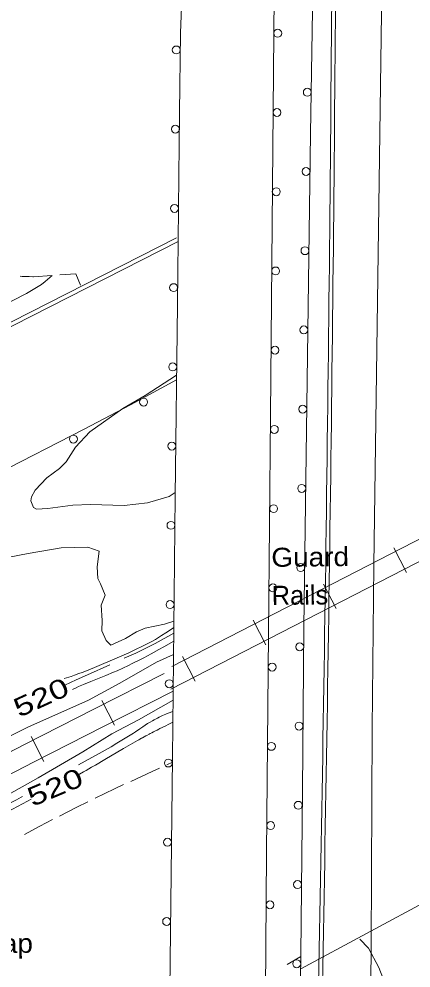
# Model space of a CAD drawing. Extents: x 2361284 to 2366480, y 6976556 to 6985346.
# Drawn here: x 2364375.8 to 2364474.8, y 6978721.9 to 6978961.5 of the extents above; entities that cross this region are included whole.
import ezdxf
from ezdxf.enums import TextEntityAlignment as Align

# ---------------------------------------------------------------- set-up
doc = ezdxf.new("R2010")
doc.units = 0
doc.header["$LTSCALE"] = 1.9
for name, color, linetype, lineweight in [('12', 7, 'Continuous', 13), ('13', 7, 'Continuous', 13), ('14', 7, 'Continuous', 13), ('17', 7, 'Continuous', 13), ('22', 7, 'Continuous', 13), ('24', 7, 'Continuous', 13), ('29', 7, 'Continuous', 13), ('3', 7, 'Continuous', 13), ('8', 7, 'Continuous', 13)]:
    doc.layers.add(name, color=color, linetype=linetype, lineweight=lineweight)

msp = doc.modelspace()

# ---------------------------------------------------------------- linework, layer by layer
at = {"layer": '12'}
for points in [[(2364414.653, 6978783.945), (2364413.471, 6978783.366), (2364412.88, 6978783.075), (2364411.995, 6978782.638), (2364411.407, 6978782.344), (2364411.113, 6978782.197), (2364410.672, 6978781.975), (2364410.086, 6978781.677), (2364409.793, 6978781.527), (2364409.355, 6978781.3), (2364408.918, 6978781.072), (2364408.7, 6978780.957), (2364408.12, 6978780.648), (2364407.83, 6978780.492), (2364407.397, 6978780.256), (2364406.966, 6978780.018), (2364406.75, 6978779.898), (2364406.321, 6978779.656), (2364406.107, 6978779.534), (2364405.786, 6978779.349), (2364404.603, 6978778.663), (2364402.238, 6978777.287), (2364397.51, 6978774.534), (2364395.145, 6978773.159), (2364394.136, 6978772.572), (2364392.79, 6978771.79), (2364392.116, 6978771.4), (2364391.105, 6978770.816), (2364390.599, 6978770.525)], [(2364378.916, 6978764.494), (2364377.981, 6978764.035), (2364371.673, 6978760.644), (2364358.698, 6978753.61), (2364351.513, 6978748.952), (2364349.725, 6978747.666), (2364349.154, 6978746.7), (2364349.677, 6978745.355), (2364350.593, 6978744.764), (2364353.619, 6978743.962), (2364355.363, 6978743.549)]]:
    msp.add_lwpolyline(points, dxfattribs=at)
at = {"layer": '13'}
for points in [[(2364384.218, 6978896.741), (2364382.437, 6978895.164), (2364381.48, 6978894.455), (2364380.263, 6978893.655), (2364377.752, 6978892.199), (2364366.954, 6978886.677), (2364363.87, 6978884.917), (2364360.53, 6978882.775), (2364356.637, 6978879.948), (2364352.777, 6978877.771), (2364346.887, 6978874.695), (2364345.485, 6978873.851), (2364342.802, 6978871.99), (2364340.257, 6978869.935), (2364338.625, 6978868.481), (2364335.474, 6978865.435)], [(2364415.282, 6978841.903), (2364413.701, 6978840.958), (2364408.305, 6978839.337), (2364402.352, 6978838.67), (2364393.909, 6978838.91), (2364389.411, 6978838.757), (2364383.107, 6978837.907), (2364380.209, 6978837.769), (2364379.526, 6978838.143), (2364378.82, 6978839.836), (2364379.01, 6978840.868), (2364379.875, 6978842.497), (2364382.884, 6978845.645), (2364386.032, 6978847.995), (2364387.716, 6978849.682), (2364390.101, 6978853.415), (2364393.715, 6978857.26), (2364402.04, 6978863.108), (2364407.718, 6978866.462), (2364415.62, 6978871.588)], [(2364414.93, 6978809.458), (2364412.538, 6978808.696), (2364407.697, 6978807.709), (2364405.496, 6978806.749), (2364402.711, 6978805.131), (2364399.027, 6978803.437), (2364397.816, 6978804.624), (2364396.782, 6978807.066), (2364396.848, 6978809.656), (2364396.591, 6978813.534), (2364397.567, 6978816.034), (2364396.43, 6978818.863), (2364395.737, 6978820.226), (2364395.589, 6978823.205), (2364396.032, 6978827.099), (2364393.242, 6978828.124), (2364386.492, 6978827.94), (2364378.126, 6978826.559), (2364370.64, 6978825.108)], [(2364414.915, 6978807.898), (2364413.557, 6978806.963), (2364412.873, 6978806.505), (2364411.838, 6978805.834), (2364410.791, 6978805.185), (2364410.262, 6978804.87), (2364409.191, 6978804.26), (2364408.649, 6978803.966), (2364407.826, 6978803.541), (2364406.969, 6978803.116), (2364405.248, 6978802.292), (2364403.515, 6978801.495), (2364402.354, 6978800.977), (2364400.02, 6978799.966), (2364395.516, 6978798.055), (2364393.254, 6978797.129), (2364391.738, 6978796.533), (2364390.976, 6978796.243), (2364389.829, 6978795.819), (2364388.971, 6978795.531), (2364387.819, 6978795.172), (2364387.246, 6978794.984)], [(2364414.878, 6978804.438), (2364412.381, 6978802.99), (2364411.126, 6978802.28), (2364409.234, 6978801.237), (2364407.328, 6978800.22), (2364406.37, 6978799.723), (2364404.44, 6978798.751), (2364403.469, 6978798.278), (2364402.003, 6978797.585), (2364400.605, 6978796.957), (2364399.666, 6978796.556), (2364397.775, 6978795.782), (2364393.98, 6978794.271), (2364392.093, 6978793.493), (2364390.846, 6978792.95), (2364390.226, 6978792.669), (2364389.303, 6978792.234)], [(2364414.84, 6978801.057), (2364410.568, 6978799.126), (2364401.248, 6978793.848), (2364393.369, 6978789.542), (2364378.053, 6978782.676), (2364367.801, 6978777.668), (2364356.46, 6978772.301), (2364340.181, 6978763.756), (2364331.5, 6978759.532), (2364318.413, 6978752.887), (2364297.364, 6978743.118), (2364286.632, 6978738.074), (2364271.539, 6978729.88), (2364252.804, 6978721.862)], [(2364414.71, 6978789.525), (2364406.027, 6978784.573), (2364399.28, 6978781.047), (2364391.943, 6978776.477), (2364380.695, 6978769.921), (2364364.28, 6978760.764), (2364350.699, 6978753.534), (2364336.259, 6978744.967), (2364317.545, 6978735.858), (2364301.264, 6978725.323), (2364290.21, 6978719.437)], [(2364414.677, 6978786.685), (2364413.494, 6978786.226), (2364412.909, 6978785.987), (2364412.041, 6978785.614), (2364411.185, 6978785.22), (2364410.762, 6978785.014), (2364409.925, 6978784.579), (2364409.513, 6978784.35), (2364408.901, 6978783.99), (2364408.288, 6978783.606), (2364407.085, 6978782.808), (2364406.292, 6978782.265), (2364405.235, 6978781.542), (2364404.703, 6978781.186), (2364403.896, 6978780.668), (2364403.486, 6978780.417), (2364400.548, 6978778.654), (2364399.073, 6978777.783), (2364397.589, 6978776.925), (2364396.843, 6978776.504), (2364390.864, 6978773.208)], [(2364376.68, 6978765.173), (2364376.388, 6978765.011), (2364375.803, 6978764.69), (2364375.217, 6978764.372), (2364374.825, 6978764.161), (2364374.04, 6978763.742), (2364372.86, 6978763.119), (2364371.286, 6978762.288), (2364370.5, 6978761.87), (2364369.977, 6978761.59), (2364369.716, 6978761.449), (2364369.325, 6978761.237), (2364368.74, 6978760.916), (2364368.569, 6978760.821), (2364368.228, 6978760.631), (2364367.887, 6978760.438), (2364367.208, 6978760.051)], [(2364492.108, 6978748.169), (2364492.208, 6978744.94), (2364492.759, 6978739.565), (2364493.33, 6978733.049), (2364492.183, 6978724.438), (2364491.972, 6978716.206), (2364491.476, 6978707.36), (2364490.694, 6978702.303), (2364490.107, 6978697.767), (2364488.68, 6978695.353), (2364487.253, 6978693.919), (2364485.142, 6978693.01), (2364483.55, 6978693.144), (2364481.105, 6978695.841), (2364478.658, 6978699.668), (2364476.516, 6978702.888), (2364472.28, 6978708.788), (2364469.883, 6978713.765), (2364466.664, 6978722.015), (2364464.046, 6978726.936), (2364461.906, 6978729.22)]]:
    msp.add_lwpolyline(points, dxfattribs=at)
at = {"layer": '14'}
msp.add_lwpolyline([(2364471.751, 6979300.826), (2364470.266, 6979192.976), (2364468.687, 6979060.443), (2364467.19, 6978950.713), (2364465.398, 6978823.599), (2364465.014, 6978782.341), (2364464.713, 6978727.329), (2364464.476, 6978699.823), (2364463.104, 6978583.283), (2364461.505, 6978460.062), (2364461.304, 6978437.786), (2364461.091, 6978393.234)], dxfattribs=at)
at = {"layer": '17'}
for points in [[(2364444.353, 6979307.846), (2364443.795, 6979259.247), (2364443.147, 6979210.649), (2364442.492, 6979174.41), (2364441.856, 6979138.163), (2364441.648, 6979100.168), (2364441.439, 6979062.174), (2364441.005, 6979028.918), (2364440.571, 6978995.663), (2364440.44, 6978986.341), (2364440.319, 6978977.008), (2364439.788, 6978919.211), (2364439.328, 6978861.403), (2364438.813, 6978806.165), (2364438.298, 6978750.917), (2364438.11, 6978727.544), (2364437.983, 6978704.162), (2364438.297, 6978676.313), (2364438.802, 6978648.466), (2364438.849, 6978604.574), (2364438.917, 6978560.692), (2364439.979, 6978526.851), (2364441.96, 6978493.038)], [(2364446.359, 6978672.98), (2364446.68, 6978699.164), (2364446.981, 6978725.358), (2364447.359, 6978766.605), (2364447.757, 6978807.84), (2364448.554, 6978870.221), (2364449.441, 6978932.593), (2364449.946, 6978963.65), (2364450.441, 6978994.716), (2364450.787, 6979030.811), (2364451.104, 6979066.906), (2364451.74, 6979106.275), (2364452.316, 6979145.642), (2364452.656, 6979190.848), (2364452.936, 6979236.063), (2364453.125, 6979270.877), (2364453.304, 6979305.691)], [(2364421.077, 6978403.814), (2364418.826, 6978449.135), (2364416.795, 6978494.459), (2364414.788, 6978545.683), (2364413.361, 6978596.922), (2364413.088, 6978633.012), (2364413.335, 6978669.105), (2364413.585, 6978689.099), (2364413.835, 6978709.092), (2364414.558, 6978774.993), (2364415.271, 6978840.903), (2364415.811, 6978889.38), (2364416.37, 6978937.859), (2364416.569, 6978957.882), (2364417.349, 6978977.9)], [(2364415.601, 6978870.397), (2364403.98, 6978864.107), (2364392.288, 6978857.956), (2364369.886, 6978846.512), (2364347.474, 6978835.078), (2364328.057, 6978825.123), (2364308.661, 6978815.128), (2364296.691, 6978808.624), (2364284.764, 6978802.05), (2364281.828, 6978800.602), (2364278.891, 6978799.154), (2364272.056, 6978795.389), (2364265.365, 6978791.365)]]:
    msp.add_lwpolyline(points, dxfattribs=at)
for centre in [(2364441.143, 6978957.861), (2364415.524, 6978953.649), (2364448.609, 6978942.978), (2364440.959, 6978937.862), (2364415.321, 6978933.652), (2364448.304, 6978922.979), (2364440.777, 6978917.864), (2364415.092, 6978913.653), (2364448.019, 6978902.98), (2364440.618, 6978897.864), (2364414.864, 6978893.654), (2364447.734, 6978882.982), (2364440.459, 6978877.865), (2364414.638, 6978873.655), (2364407.283, 6978864.758), (2364447.46, 6978862.982), (2364440.295, 6978857.864), (2364389.56, 6978855.439), (2364414.414, 6978853.656), (2364447.205, 6978842.984), (2364440.11, 6978837.864), (2364414.192, 6978833.657), (2364446.95, 6978822.985), (2364439.924, 6978817.865), (2364413.974, 6978813.658), (2364446.711, 6978802.983), (2364439.738, 6978797.866), (2364413.756, 6978793.659), (2364446.52, 6978782.984), (2364439.551, 6978777.866), (2364413.538, 6978773.66), (2364446.33, 6978762.985), (2364439.363, 6978757.867), (2364413.32, 6978753.661), (2364446.145, 6978742.985), (2364439.191, 6978737.869), (2364413.102, 6978733.662), (2364445.955, 6978722.988)]:
    msp.add_circle(centre, 1, dxfattribs=at)
at = {"layer": '22'}
for points in [[(2364414.899, 6978806.418), (2364410.163, 6978803.813), (2364405.327, 6978801.407), (2364402.409, 6978800.109)], [(2364398.754, 6978798.474), (2364393.098, 6978795.96), (2364390.25, 6978794.633), (2364387.402, 6978793.316)]]:
    msp.add_lwpolyline(points, dxfattribs=at)
at = {"layer": '24'}
for p, q in [((2364413.155, 6978773.21), (2364414.539, 6978773.843)), ((2364446.977, 6978724.798), (2364443.495, 6978722.825))]:
    msp.add_line(p, q, dxfattribs=at)
for points in [[(2364376.151, 6978896.525), (2364376.611, 6978896.489), (2364377.502, 6978896.447), (2364378.392, 6978896.426), (2364379.282, 6978896.404), (2364379.511, 6978896.407), (2364384.138, 6978896.741)], [(2364386.137, 6978896.88), (2364390.205, 6978897.178), (2364391.333, 6978894.319)], [(2364404.064, 6978769.033), (2364409.46, 6978771.535), (2364411.333, 6978772.382)], [(2364395.035, 6978764.747), (2364399.922, 6978767.114), (2364402.252, 6978768.196)], [(2364386.086, 6978760.281), (2364390.465, 6978762.534), (2364393.233, 6978763.87)], [(2364377.251, 6978755.597), (2364381.07, 6978757.703), (2364384.304, 6978759.364)]]:
    msp.add_lwpolyline(points, dxfattribs=at)
at = {"layer": '29'}
for p, q in [((2364470.487, 6978827.996), (2364473.687, 6978821.777)), ((2364452.703, 6978818.846), (2364455.903, 6978812.627)), ((2364434.92, 6978809.695), (2364438.12, 6978803.476)), ((2364417.136, 6978800.544), (2364420.336, 6978794.325)), ((2364396.78, 6978789.425), (2364399.94, 6978783.175)), ((2364378.936, 6978780.324), (2364382.124, 6978774.085))]:
    msp.add_line(p, q, dxfattribs=at)
for points in [[(2364414.39, 6978798.034), (2364501.618, 6978842.884), (2364523.331, 6978854.162), (2364552.267, 6978869.437), (2364581.253, 6978884.744), (2364619.708, 6978904.511), (2364658.326, 6978923.909)], [(2364414.123, 6978792.283), (2364503.91, 6978838.436), (2364525.644, 6978849.724), (2364554.6, 6978865.009), (2364583.555, 6978880.306), (2364621.97, 6978900.052), (2364660.568, 6978919.44)], [(2363926.674, 6978544.462), (2363964.107, 6978564.229), (2364001.623, 6978583.856), (2364042.853, 6978605.198), (2364084.062, 6978626.542), (2364128.694, 6978649.718), (2364173.346, 6978672.904), (2364214.057, 6978694.031), (2364254.768, 6978715.12), (2364294.894, 6978735.833), (2364335.019, 6978756.535), (2364356.186, 6978767.468), (2364377.374, 6978778.399), (2364394.91, 6978787.357), (2364412.486, 6978796.234)], [(2363929.006, 6978540.034), (2363966.429, 6978559.8), (2364003.925, 6978579.417), (2364045.145, 6978600.751), (2364086.354, 6978622.094), (2364130.996, 6978645.279), (2364175.648, 6978668.465), (2364216.349, 6978689.584), (2364257.061, 6978710.672), (2364297.185, 6978731.384), (2364337.311, 6978752.087), (2364358.478, 6978763.02), (2364379.656, 6978773.951), (2364397.172, 6978782.897), (2364414.739, 6978791.766)]]:
    msp.add_lwpolyline(points, dxfattribs=at)
at = {"layer": '3'}
for points in [[(2364281.62, 6978838.05), (2364281.605, 6978838.043), (2364415.56, 6978906.188)], [(2364282.039, 6978837.186), (2364282.04, 6978837.187), (2364415.996, 6978905.332)]]:
    msp.add_lwpolyline(points, dxfattribs=at)
for radius in [19911.484, 19912.444]:
    msp.add_arc((2344543.782, 6979107.331), radius, 358.87892, 359.6939, dxfattribs=at)
at = {"layer": '8'}
msp.add_line((2364481.104, 6978740.094), (2364446.936, 6978721.748), dxfattribs=at)

# ---------------------------------------------------------------- texts
at = {"layer": '12', "width": 1.35}
for height, rotation, p in [(4.799, 24.681, (2364382.416, 6978788.059)), (4.8, 22.8, (2364385.859, 6978765.36))]:
    msp.add_text(' 520 ', height=height, rotation=rotation, dxfattribs=at).set_placement(p, align=Align.CENTER)
at = {"layer": '17', "width": 1.1}
msp.add_text('Guard', height=4.799, rotation=0.545, dxfattribs=at).set_placement((2364439.551, 6978823.173))
at = {"layer": '17'}
msp.add_text('Rails', height=4.799, rotation=0.545, dxfattribs=at).set_placement((2364439.642, 6978813.573))
at = {"layer": '24', "width": 1.1}
msp.add_text('Riprap', height=4.799, rotation=0.545, dxfattribs=at).set_placement((2364358.574, 6978725.568))

doc.saveas('drawing.dxf')
